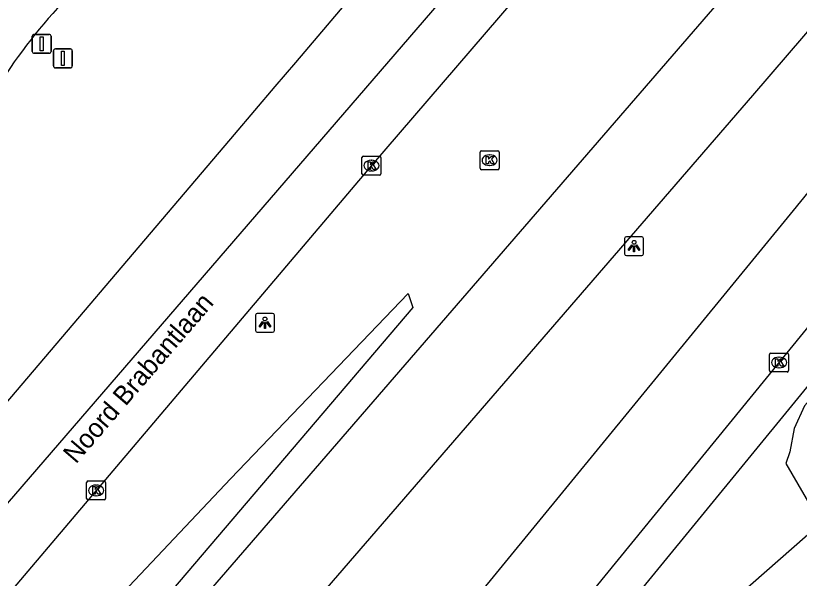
# Model space of a CAD drawing. Extents: x 156414 to 157775, y 382335 to 383765.
# Drawn here: x 157379.21 to 157420.52, y 382850.2 to 382879.88 of the extents above; entities that cross this region are included whole.
import ezdxf

# ---------------------------------------------------------------- set-up
doc = ezdxf.new("R2010")
doc.units = 0
for name, color, linetype in [('IMGEO_Berm_groen', 7, 'Continuous'), ('IMGEO_Fietspad_gesloten', 7, 'Continuous'), ('IMGEO_Groenvoorziening', 7, 'Continuous'), ('IMGEO_Kolk', 7, 'Continuous'), ('IMGEO_Lichtpunt', 7, 'Continuous'), ('IMGEO_Openbare_ruimte_label', 7, 'Continuous'), ('IMGEO_Rijbaan_lokaal_gesloten', 7, 'Continuous'), ('IMGEO_Rijbaan_regionaal_gesloten', 7, 'Continuous'), ('IMGEO_Verkeersbordpaal', 7, 'Continuous'), ('IMGEO_Voetpad_open', 7, 'Continuous')]:
    doc.layers.add(name, color=color, linetype=linetype)

msp = doc.modelspace()

# ---------------------------------------------------------------- linework, layer by layer
at = {"layer": 'IMGEO_Berm_groen'}
msp.add_lwpolyline([(157282.103, 382732.506), (157323.797, 382779.759), (157358.51, 382820.123), (157377.135, 382841.276), (157390.524, 382855.447), (157399.89, 382865.223), (157400.142, 382864.484), (157369.12, 382828.063), (157333.445, 382783.187), (157291.687, 382730.963)], dxfattribs=at)
at = {"layer": 'IMGEO_Fietspad_gesloten'}
for points in [[(157289.146, 382725.425), (157290.311, 382726.867), (157368.429, 382825.011), (157372.353, 382829.817), (157416.299, 382880.6), (157438.378, 382906.061), (157439.879, 382907.91)], [(157443.443, 382905.142), (157441.491, 382902.973), (157418.057, 382875.664), (157376.639, 382827.757), (157371.955, 382822.276), (157294.096, 382724.189)]]:
    msp.add_lwpolyline(points, dxfattribs=at)
at = {"layer": 'IMGEO_Groenvoorziening'}
for points in [[(157425.185, 382862.271), (157423.424, 382861.688), (157422.003, 382860.651), (157420.799, 382859.291), (157420.248, 382858.099), (157420.01, 382856.869), (157419.807, 382856.254), (157421.518, 382853.316), (157421.694, 382853.132)], [(157421.694, 382853.132), (157414.339, 382846.675), (157414.339, 382841), (157421.184, 382821.22), (157425.714, 382812.542), (157435.504, 382812.542), (157443.764, 382816.729), (157446.207, 382819.668)]]:
    msp.add_lwpolyline(points, dxfattribs=at)
at = {"layer": 'IMGEO_Kolk'}
for p, q in [((157403.69, 382871.827), (157403.69, 382872.679)), ((157403.765, 382872.753), (157404.617, 382872.753)), ((157404.178, 382872.533), (157404.203, 382872.533)), ((157404.691, 382872.679), (157404.691, 382871.827)), ((157397.462, 382871.541), (157397.462, 382872.393)), ((157397.537, 382872.467), (157398.389, 382872.467)), ((157397.95, 382872.247), (157397.975, 382872.247)), ((157398.463, 382872.393), (157398.463, 382871.541)), ((157404.617, 382871.753), (157403.765, 382871.753)), ((157404.201, 382871.973), (157404.176, 382871.973)), ((157398.389, 382871.467), (157397.537, 382871.467)), ((157397.973, 382871.687), (157397.948, 382871.687)), ((157418.949, 382861.155), (157418.949, 382862.007)), ((157419.024, 382862.081), (157419.876, 382862.081)), ((157419.437, 382861.861), (157419.462, 382861.861)), ((157419.95, 382862.007), (157419.95, 382861.155)), ((157419.876, 382861.081), (157419.024, 382861.081)), ((157419.46, 382861.301), (157419.435, 382861.301)), ((157382.944, 382854.408), (157382.944, 382855.26)), ((157383.019, 382855.334), (157383.871, 382855.334)), ((157383.945, 382855.26), (157383.945, 382854.408)), ((157383.432, 382855.114), (157383.457, 382855.114)), ((157383.455, 382854.554), (157383.43, 382854.554)), ((157383.871, 382854.334), (157383.019, 382854.334))]:
    msp.add_line(p, q, dxfattribs=at)
for points in [[(157403.69, 382871.827), (157403.69, 382872.679)], [(157403.765, 382872.753), (157404.617, 382872.753)], [(157404.691, 382872.679), (157404.691, 382871.827)], [(157397.462, 382871.541), (157397.462, 382872.393)], [(157397.537, 382872.467), (157398.389, 382872.467)], [(157397.783, 382872.167), (157397.906, 382872.167), (157397.906, 382872.016), (157398.036, 382872.167), (157398.2, 382872.167), (157398.054, 382872.016), (157398.207, 382871.767), (157398.055, 382871.767), (157397.97, 382871.931), (157397.906, 382871.864), (157397.906, 382871.767), (157397.783, 382871.767), (157397.783, 382872.167)], [(157398.463, 382872.393), (157398.463, 382871.541)], [(157404.011, 382872.453), (157404.134, 382872.453), (157404.134, 382872.302), (157404.264, 382872.453), (157404.428, 382872.453), (157404.282, 382872.302), (157404.435, 382872.053), (157404.283, 382872.053), (157404.198, 382872.217), (157404.134, 382872.15), (157404.134, 382872.053), (157404.011, 382872.053), (157404.011, 382872.453)], [(157404.617, 382871.753), (157403.765, 382871.753)], [(157398.389, 382871.467), (157397.537, 382871.467)], [(157418.949, 382861.155), (157418.949, 382862.007)], [(157419.024, 382862.081), (157419.876, 382862.081)], [(157419.95, 382862.007), (157419.95, 382861.155)], [(157419.27, 382861.781), (157419.393, 382861.781), (157419.393, 382861.63), (157419.523, 382861.781), (157419.687, 382861.781), (157419.541, 382861.63), (157419.694, 382861.381), (157419.542, 382861.381), (157419.457, 382861.545), (157419.393, 382861.478), (157419.393, 382861.381), (157419.27, 382861.381), (157419.27, 382861.781)], [(157419.876, 382861.081), (157419.024, 382861.081)], [(157382.944, 382854.408), (157382.944, 382855.26)], [(157383.019, 382855.334), (157383.871, 382855.334)], [(157383.945, 382855.26), (157383.945, 382854.408)], [(157383.265, 382855.034), (157383.388, 382855.034), (157383.388, 382854.883), (157383.518, 382855.034), (157383.682, 382855.034), (157383.536, 382854.883), (157383.689, 382854.634), (157383.537, 382854.634), (157383.452, 382854.798), (157383.388, 382854.731), (157383.388, 382854.634), (157383.265, 382854.634), (157383.265, 382855.034)], [(157383.871, 382854.334), (157383.019, 382854.334)]]:
    msp.add_lwpolyline(points, dxfattribs=at)
for centre, start, end in [((157403.767, 382872.677), 91.552, 178.448), ((157403.767, 382872.677), 91.552, 178.448), ((157404.615, 382872.677), 1.552, 88.448), ((157404.615, 382872.677), 1.552, 88.448), ((157397.539, 382872.391), 91.552, 178.448), ((157397.539, 382872.391), 91.552, 178.448), ((157398.387, 382872.391), 1.552, 88.448), ((157398.387, 382872.391), 1.552, 88.448), ((157403.767, 382871.829), 181.552, 268.448), ((157403.767, 382871.829), 181.552, 268.448), ((157404.615, 382871.829), 271.552, 358.448), ((157404.615, 382871.829), 271.552, 358.448), ((157397.539, 382871.543), 181.552, 268.448), ((157397.539, 382871.543), 181.552, 268.448), ((157398.387, 382871.543), 271.552, 358.448), ((157398.387, 382871.543), 271.552, 358.448), ((157419.026, 382862.005), 91.552, 178.448), ((157419.026, 382862.005), 91.552, 178.448), ((157419.874, 382862.005), 1.552, 88.448), ((157419.874, 382862.005), 1.552, 88.448), ((157419.026, 382861.157), 181.552, 268.448), ((157419.026, 382861.157), 181.552, 268.448), ((157419.874, 382861.157), 271.552, 358.448), ((157419.874, 382861.157), 271.552, 358.448), ((157383.021, 382855.258), 91.552, 178.448), ((157383.021, 382855.258), 91.552, 178.448), ((157383.869, 382855.258), 1.552, 88.448), ((157383.869, 382855.258), 1.552, 88.448), ((157383.021, 382854.41), 181.552, 268.448), ((157383.021, 382854.41), 181.552, 268.448), ((157383.869, 382854.41), 271.552, 358.448), ((157383.869, 382854.41), 271.552, 358.448)]:
    msp.add_arc(centre, 0.0765, start, end, dxfattribs=at)
for centre, major_axis, ratio, start_param, end_param in [((157404.177, 382872.253), (-0.387, 0.002), 0.722429, 4.712389, 7.853982), ((157404.202, 382872.253), (-0.39, 0.002), 0.717154, 1.570796, 4.712389), ((157397.949, 382871.967), (-0.387, 0.002), 0.722429, 4.712389, 7.853982), ((157397.974, 382871.967), (-0.39, 0.002), 0.717154, 1.570796, 4.712389), ((157419.436, 382861.581), (-0.387, 0.002), 0.722429, 4.712389, 7.853982), ((157419.461, 382861.581), (-0.39, 0.002), 0.717154, 1.570796, 4.712389), ((157383.431, 382854.834), (-0.387, 0.002), 0.722429, 4.712389, 7.853982), ((157383.456, 382854.834), (-0.39, 0.002), 0.717154, 1.570796, 4.712389)]:
    msp.add_ellipse(centre, major_axis=major_axis, ratio=ratio, start_param=start_param, end_param=end_param, dxfattribs=at)
at = {"layer": 'IMGEO_Lichtpunt'}
for p, q in [((157411.307, 382868.124), (157411.307, 382867.317)), ((157411.307, 382868.124), (157411.307, 382867.317)), ((157412.209, 382868.219), (157411.401, 382868.219)), ((157412.209, 382868.219), (157411.401, 382868.219)), ((157412.303, 382867.317), (157412.303, 382868.124)), ((157412.303, 382867.317), (157412.303, 382868.124)), ((157411.401, 382867.223), (157412.209, 382867.223)), ((157411.401, 382867.223), (157412.209, 382867.223)), ((157391.849, 382864.08), (157391.849, 382863.273)), ((157391.849, 382864.08), (157391.849, 382863.273)), ((157392.751, 382864.175), (157391.943, 382864.175)), ((157392.751, 382864.175), (157391.943, 382864.175)), ((157392.845, 382863.273), (157392.845, 382864.08)), ((157392.845, 382863.273), (157392.845, 382864.08)), ((157391.943, 382863.179), (157392.751, 382863.179)), ((157391.943, 382863.179), (157392.751, 382863.179))]:
    msp.add_line(p, q, dxfattribs=at)
for points in [[(157411.681, 382867.788), (157411.72, 382867.76), (157411.532, 382867.498), (157411.494, 382867.525), (157411.681, 382867.788)], [(157411.783, 382867.74), (157411.83, 382867.74), (157411.83, 382867.418), (157411.783, 382867.418), (157411.783, 382867.74)], [(157411.893, 382867.76), (157411.931, 382867.787), (157412.118, 382867.525), (157412.079, 382867.497), (157411.893, 382867.76)], [(157392.223, 382863.744), (157392.262, 382863.716), (157392.074, 382863.454), (157392.036, 382863.481), (157392.223, 382863.744)], [(157392.325, 382863.696), (157392.372, 382863.696), (157392.372, 382863.374), (157392.325, 382863.374), (157392.325, 382863.696)], [(157392.435, 382863.716), (157392.473, 382863.743), (157392.66, 382863.481), (157392.621, 382863.453), (157392.435, 382863.716)]]:
    msp.add_lwpolyline(points, dxfattribs=at)
for centre in [(157411.806, 382867.922), (157392.348, 382863.878)]:
    msp.add_circle(centre, 0.0994, dxfattribs=at)
for centre, start, end in [((157411.401, 382868.124), 90, 180), ((157411.401, 382868.124), 90, 180), ((157412.209, 382868.124), 0, 90), ((157412.209, 382868.124), 0, 90), ((157411.401, 382867.317), 180, 270), ((157411.401, 382867.317), 180, 270), ((157412.209, 382867.317), 270, 0), ((157412.209, 382867.317), 270, 360), ((157391.943, 382864.08), 90, 180), ((157391.943, 382864.08), 90, 180), ((157392.751, 382864.08), 0, 90), ((157392.751, 382864.08), 0, 90), ((157391.943, 382863.273), 180, 270), ((157391.943, 382863.273), 180, 270), ((157392.751, 382863.273), 270, 0), ((157392.751, 382863.273), 270, 360)]:
    msp.add_arc(centre, 0.0946, start, end, dxfattribs=at)
at = {"layer": 'IMGEO_Rijbaan_lokaal_gesloten'}
for points in [[(157398.186, 382842.694), (157420.216, 382869.604), (157441.176, 382895.37), (157444.233, 382899.253)], [(157448.789, 382897.609), (157444.712, 382892.597), (157421.972, 382864.675), (157402.622, 382840.952)]]:
    msp.add_lwpolyline(points, dxfattribs=at)
at = {"layer": 'IMGEO_Rijbaan_regionaal_gesloten'}
for points in [[(157261.847, 382722.016), (157262.917, 382723.265), (157275.604, 382738.077), (157390.75, 382873.609), (157391.82, 382874.88), (157392.893, 382876.149), (157393.969, 382877.415), (157398.19, 382882.395), (157402.469, 382887.325), (157406.808, 382892.203), (157411.324, 382897.116), (157415.918, 382901.956), (157420.588, 382906.723), (157422.941, 382909.079), (157425.298, 382911.432), (157427.657, 382913.782), (157433.338, 382919.407), (157434.789, 382920.848)], [(157437.36, 382918.496), (157421.563, 382902.909), (157409.625, 382890.232), (157401.506, 382880.534), (157374.101, 382848.769), (157263.277, 382718.25), (157261.677, 382716.365)], [(157409.2, 382885.049), (157397.963, 382871.967), (157298.008, 382753.932)]]:
    msp.add_lwpolyline(points, dxfattribs=at)
msp.add_arc((157402.002, 382861.429), 27.913, 136.0684, 147.9944, dxfattribs=at)
at = {"layer": 'IMGEO_Verkeersbordpaal'}
for p, q in [((157380.078, 382877.992), (157380.078, 382878.792)), ((157380.078, 382878.792), (157380.078, 382877.992)), ((157380.178, 382878.892), (157380.968, 382878.892)), ((157380.968, 382878.892), (157380.178, 382878.892)), ((157381.068, 382878.792), (157381.068, 382877.992)), ((157381.068, 382877.992), (157381.068, 382878.792)), ((157381.199, 382877.225), (157381.199, 382878.025)), ((157381.199, 382878.025), (157381.199, 382877.225)), ((157381.299, 382878.125), (157382.089, 382878.125)), ((157382.089, 382878.125), (157381.299, 382878.125)), ((157382.189, 382878.025), (157382.189, 382877.225)), ((157382.189, 382877.225), (157382.189, 382878.025)), ((157380.968, 382877.892), (157380.178, 382877.892)), ((157380.178, 382877.892), (157380.968, 382877.892)), ((157382.089, 382877.125), (157381.299, 382877.125)), ((157381.299, 382877.125), (157382.089, 382877.125))]:
    msp.add_line(p, q, dxfattribs=at)
for points in [[(157380.498, 382878.767), (157380.648, 382878.767), (157380.648, 382878.017), (157380.498, 382878.017), (157380.498, 382878.767)], [(157381.619, 382878), (157381.769, 382878), (157381.769, 382877.25), (157381.619, 382877.25), (157381.619, 382878)]]:
    msp.add_lwpolyline(points, dxfattribs=at)
for centre, start, end in [((157380.178, 382878.792), 90, 180), ((157380.178, 382878.792), 90, 180), ((157380.968, 382878.792), 0, 90), ((157380.968, 382878.792), 360, 90), ((157380.178, 382877.992), 180, 270), ((157380.178, 382877.992), 180, 270), ((157380.968, 382877.992), 270, 0), ((157380.968, 382877.992), 270, 0), ((157381.299, 382878.025), 90, 180), ((157381.299, 382878.025), 90, 180), ((157382.089, 382878.025), 0, 90), ((157382.089, 382878.025), 360, 90), ((157381.299, 382877.225), 180, 270), ((157381.299, 382877.225), 180, 270), ((157382.089, 382877.225), 270, 0), ((157382.089, 382877.225), 270, 0)]:
    msp.add_arc(centre, 0.1, start, end, dxfattribs=at)
at = {"layer": 'IMGEO_Voetpad_open'}
msp.add_lwpolyline([(157405.526, 382841.445), (157422.749, 382862.491), (157446.199, 382891.315), (157451.588, 382897.934), (157459.407, 382902.276), (157462.007, 382897.603)], dxfattribs=at)

# ---------------------------------------------------------------- texts
at = {"layer": 'IMGEO_Openbare_ruimte_label'}
msp.add_text('Noord Brabantlaan', height=1, rotation=49.2993, dxfattribs=at).set_placement((157382.378, 382856.194))

doc.saveas('drawing.dxf')
